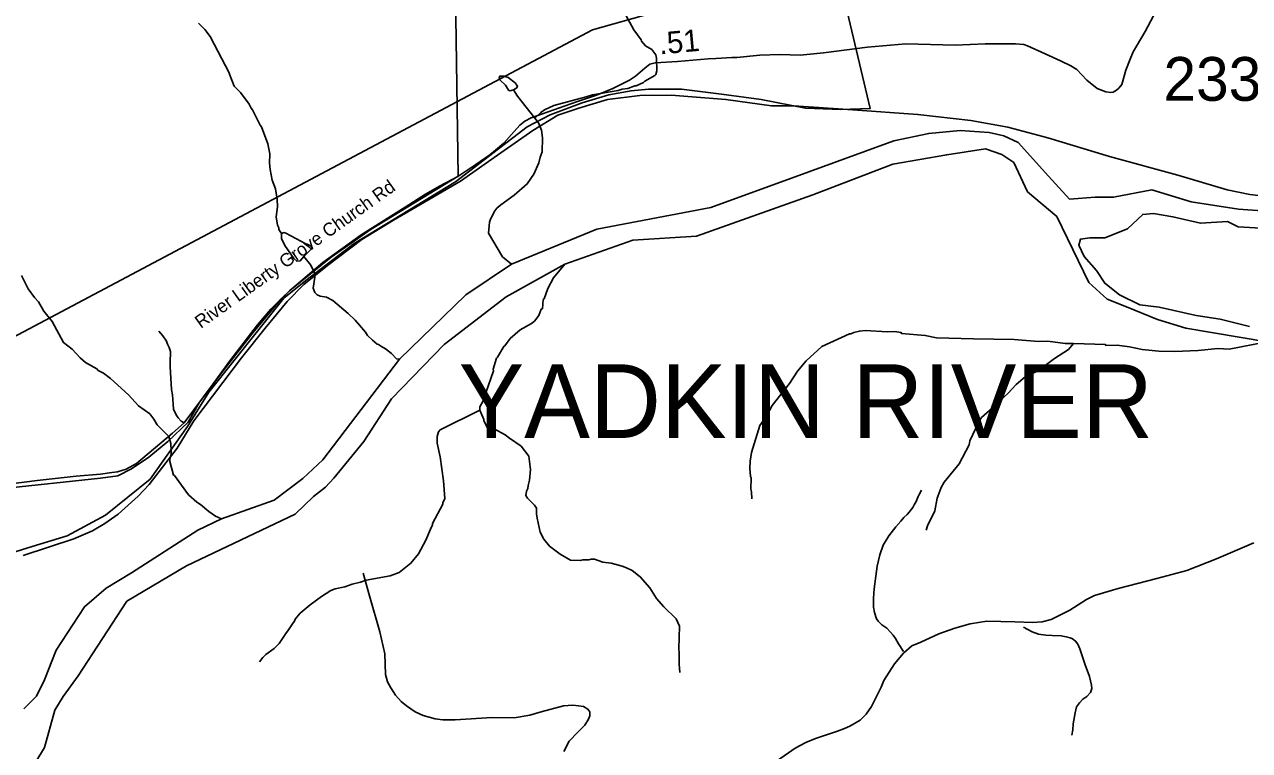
# Model space of a CAD drawing. Extents: x 1248089 to 1457196, y 820910 to 988753.
# Drawn here: x 1380303 to 1387294, y 888859 to 893002 of the extents above; entities that cross this region are included whole.
import ezdxf

# ---------------------------------------------------------------- set-up
doc = ezdxf.new("R2010")
doc.units = 0
for name, color, linetype in [('Exist Boundary Political City Limit New', 7, 'Continuous'), ('Exist Hydrographic Island Shore', 7, 'Continuous'), ('Exist Hydrographic Misc Water Feature', 7, 'Continuous'), ('Exist Hydrographic River Shore', 7, 'Continuous'), ('Exist Hydrographic River Shore Label', 7, 'Continuous'), ('Exist Railroad Mainline', 7, 'Continuous'), ('Exist Road Non-System Type 51', 7, 'Continuous'), ('Exist Road Secondary Type 51 Attributed', 7, 'Continuous'), ('Exist Road Secondary Type 51 Label', 7, 'Continuous'), ('Exist Utilities Electrical Transmission Line', 7, 'Continuous'), ('Map Preparation Boundary City Limit Buffer Line', 7, 'Continuous'), ('Prop GRAU CAT1 Cell', 7, 'Continuous'), ('Prop Lane Lines', 7, 'Continuous')]:
    doc.layers.add(name, color=color, linetype=linetype)

msp = doc.modelspace()

# ---------------------------------------------------------------- linework, layer by layer
at = {"layer": 'Exist Boundary Political City Limit New'}
for points in [[(1380167.8, 890352.1), (1380736.8, 890413), (1380835.1, 890427.3), (1380914.2, 890466.9), (1381011.6, 890533.8), (1381121.1, 890622.1), (1381236.8, 890731.8), (1381300.8, 890845.8), (1381435.4, 891023), (1381604.5, 891240.6), (1381766.6, 891436.3), (1381816.3, 891484.4), (1382053.4, 891673.3), (1382280.3, 891833.1), (1382778.2, 892136.6), (1382758.2, 893432.8), (1382740.2, 895333.7), (1382752.5, 895446.1)], [(1384492, 895212.5), (1385129.9, 892523), (1384961.1, 892516.6), (1384760.2, 892525.1), (1384506.4, 892574.4), (1384281.4, 892604.3), (1384052, 892633), (1383864.5, 892632.1), (1383764.1, 892623.5), (1383636.7, 892601), (1383486.1, 892555.4), (1383303.5, 892486.9), (1383171.2, 892418.3), (1382762.4, 892104.7), (1382184.3, 891751.5), (1381907.7, 891540.3), (1381783, 891440.5), (1381354.9, 890903), (1381232.7, 890708.3), (1381020.1, 890407.5), (1380765.8, 890202.3), (1380546.7, 890083.5), (1380345.9, 890022.6), (1379741.8, 889834.5)]]:
    msp.add_lwpolyline(points, dxfattribs=at)
at = {"layer": 'Exist Hydrographic Island Shore'}
msp.add_lwpolyline([(1387294.1, 891278.2), (1387127.2, 891320), (1386989.9, 891340.9), (1386777.8, 891387.8), (1386668.3, 891401.8), (1386552.8, 891459.1), (1386467.6, 891525.2), (1386420.7, 891598.2), (1386351.2, 891678.3), (1386319.9, 891742.6), (1386328.6, 891777.4), (1386382.5, 891784.4), (1386467.6, 891784.4), (1386598, 891834.8), (1386684.9, 891918.3), (1386745.8, 891923.5), (1386857, 891904.4), (1387013.5, 891867.9), (1387168.2, 891876.6), (1387229, 891847), (1387358.2, 891840)], dxfattribs=at)
at = {"layer": 'Exist Hydrographic Misc Water Feature'}
for points in [[(1383711.7, 893096.8), (1383781, 892971.4), (1383821.8, 892914.5), (1383823.6, 892906.5), (1383847, 892880), (1383882.6, 892859.3), (1383906, 892828.7), (1383909.4, 892808.7), (1383911.9, 892736.7), (1383905.4, 892716.9), (1383899.4, 892711), (1383842.6, 892678.2), (1383834.5, 892670.4), (1383794, 892651.4), (1383786, 892651.6), (1383745.7, 892636.4), (1383713.6, 892633.1), (1383690.2, 892625.5), (1383545.1, 892599.6), (1383508.7, 892589.6), (1383323.6, 892539.8), (1383271, 892515), (1383248.7, 892499.4), (1383215.1, 892467.3)], [(1381295.5, 893009.9), (1381332.7, 892973.1), (1381361.8, 892932.4), (1381473.2, 892722.1), (1381472.2, 892717.7), (1381499.6, 892649.7), (1381534.9, 892612.8), (1381585.4, 892547.7), (1381596.9, 892523.5), (1381604.8, 892515.3), (1381646.8, 892426.5), (1381656, 892417.4), (1381690.7, 892320.3), (1381703.4, 892264.3), (1381701, 892211.1), (1381705.4, 892173.3), (1381716, 892113.1), (1381735, 892064.7), (1381745.6, 892004.6), (1381746.7, 891960.6), (1381739.5, 891904.8), (1381746.5, 891856.6), (1381754.1, 891840.5), (1381754, 891832.5), (1381769.3, 891808.2)], [(1383093.4, 892628.8), (1383073.3, 892623.3), (1383065.4, 892627.5), (1383048, 892655.8), (1383014.7, 892686.5), (1383010.9, 892694.6), (1383015.2, 892706.5), (1383039.2, 892706), (1383063, 892699.4), (1383102.4, 892668.6), (1383116, 892650.3), (1383111.7, 892640.4), (1383093.4, 892628.8)], [(1383093.4, 892628.8), (1383116.7, 892592.3), (1383215.1, 892467.3)], [(1383215.1, 892467.3), (1383235.4, 892439.9), (1383252.6, 892399.5), (1383259.5, 892355.4), (1383257.8, 892275.4), (1383245.2, 892243.7), (1383238.4, 892212), (1383210.4, 892148), (1383172.4, 892091.8), (1383096.4, 892027.1), (1383021.3, 891972.8), (1382998.8, 891953.4), (1382986.5, 891937.6), (1382961.4, 891890.2), (1382957.1, 891874.3), (1382951.6, 891810.4), (1383029.8, 891676), (1383082, 891634.7)], [(1381769.3, 891808.2), (1381768.8, 891780.2), (1381787.9, 891739.8), (1381840.3, 891666.7), (1381856, 891650.3), (1381876.1, 891653.9), (1381896.4, 891677.3)], [(1381896.4, 891677.3), (1381939.5, 891720.5), (1381943.6, 891728.4), (1381937.9, 891736.6), (1381916.1, 891749), (1381908.2, 891749.2), (1381793.4, 891811.6), (1381785.5, 891813.9), (1381769.3, 891808.2)], [(1381896.4, 891677.3), (1381937.5, 891628.6), (1381956.6, 891588.2), (1381960, 891560.1), (1381950.6, 891496.3), (1381960.1, 891472.1), (1381973.9, 891459.8), (1381989.7, 891451.5), (1382025.5, 891446.7), (1382062.8, 891427.1), (1382150.6, 891352.1), (1382190.4, 891314.5), (1382214.1, 891286.7), (1382249.3, 891246), (1382260.8, 891227.7), (1382288.2, 891201.1), (1382315.8, 891178.5), (1382323.7, 891176.4), (1382339.5, 891164), (1382363.2, 891151.4), (1382396.6, 891124.8), (1382425.9, 891094.1), (1382443.2, 891091.3)], [(1382902.1, 890800.4), (1382902.1, 890820.1), (1382931.3, 890875.5), (1382935.9, 890899.4), (1382978.6, 891026.3), (1382977.4, 891035.1), (1382996.2, 891097.9), (1383002.2, 891103), (1383037.7, 891164.9), (1383043.7, 891168.8), (1383074.7, 891210.2), (1383131.7, 891258.9), (1383196.5, 891295.4), (1383212.8, 891309), (1383237.5, 891340.5), (1383252.3, 891378.1), (1383258.4, 891379.9), (1383263.5, 891431.8), (1383268.3, 891436.8), (1383288.8, 891495.2), (1383322.2, 891556.4), (1383386.3, 891635)], [(1380286.2, 891569.4), (1380324.5, 891492.6), (1380359.5, 891443.8), (1380383, 891419.3), (1380413.3, 891365.7), (1380460.6, 891307.7), (1380525.9, 891186.4), (1380575.1, 891149.3), (1380620, 891100.3), (1380651.5, 891073.6), (1380714.6, 891036.3), (1380722.5, 891028.1), (1380754.1, 891011.5), (1380793.5, 890982.5), (1380895.5, 890888.3), (1380953.2, 890826.3), (1381017.1, 890779.7), (1381040.5, 890749.3), (1381059.7, 890716.9), (1381126.4, 890651.4), (1381137.4, 890611.2), (1381140.6, 890571.2), (1381140.1, 890547.2), (1381131.5, 890523.4), (1381131.2, 890507.4), (1381153.5, 890431), (1381158.2, 890428.2), (1381239, 890317.2), (1381286.2, 890276.1), (1381307.9, 890263.6), (1381355, 890222.6), (1381392.9, 890196.2), (1381426.5, 890180.6)], [(1384452.9, 890294.3), (1384451.8, 890334.3), (1384448.1, 890350.4), (1384449.4, 890414.2), (1384445.6, 890422.3), (1384442.7, 890470.4), (1384443.6, 890510.3), (1384452.6, 890560.1), (1384500, 890713), (1384537.1, 890766.1), (1384570.5, 890827.3), (1384669.3, 890953.1), (1384714.8, 891024.1), (1384764.1, 891082.9), (1384853.8, 891164.9), (1385011.4, 891237.3), (1385019.4, 891237.2), (1385035.6, 891244.8), (1385067.8, 891252.1), (1385099.9, 891255.4), (1385227.7, 891248.6), (1385267.7, 891249.7), (1385305.6, 891244.9), (1385307.5, 891238.9), (1385443.2, 891227.9), (1385507, 891214.5), (1385718.8, 891207.8), (1385950.8, 891204.7), (1386090.6, 891193.6), (1386142.7, 891194.5), (1386242.3, 891182.3), (1386290.4, 891181.3)], [(1385449.1, 890116.4), (1385455.6, 890140.3), (1385497.6, 890227.2), (1385511.1, 890298.9), (1385534.5, 890360.4), (1385551.1, 890390), (1385637.4, 890495.2), (1385693.7, 890602.7), (1385698.2, 890626.6), (1385731.7, 890697.8), (1385738.2, 890717.6), (1385765.2, 890759), (1385854.8, 890837.1), (1385867.2, 890852.7), (1385916.2, 890897.7), (1385963.2, 890946.9), (1386014.2, 890991.4), (1386087, 891025.8), (1386180.5, 891095.6), (1386261.6, 891147.8), (1386290.4, 891181.3)], [(1386290.4, 891181.3), (1386472.2, 891175.2), (1386474.1, 891169.1), (1386538.1, 891171.7), (1386610, 891162.2), (1386682.1, 891147.2), (1386777.5, 891138.5), (1386865.5, 891136.5), (1387001.5, 891141.6), (1387113.8, 891153), (1387177.8, 891149.7), (1387393.7, 891191.1)], [(1381644.4, 889364.8), (1381663, 889390.4), (1381679.3, 889406), (1381728.1, 889440.9), (1381756.7, 889470.3), (1381798.1, 889533.3), (1381806.2, 889541.1), (1381835.3, 889588.5), (1381843.4, 889596.3), (1381847.7, 889608.2), (1381876.4, 889643.6), (1381933.6, 889690.2), (1381998.3, 889737.1), (1382051.3, 889771.6), (1382075.6, 889781), (1382131.7, 889793.8), (1382172.1, 889808.9), (1382220.3, 889819.8), (1382252.6, 889831.1), (1382389.2, 889856.1), (1382441.6, 889874.9), (1382508, 889927.6), (1382551.9, 889980.5), (1382593.6, 890059.4), (1382618.9, 890122.9), (1382631.5, 890146.5), (1382631.7, 890154.5), (1382690.1, 890265.2), (1382690.3, 890273.2), (1382700.8, 890297), (1382694.9, 890397.2), (1382675.1, 890534.6), (1382657.8, 890612.3), (1382657.4, 890651.6), (1382665.5, 890678), (1382675.3, 890689.2), (1382902.1, 890800.4)], [(1384043.3, 889303.9), (1384038.4, 889352), (1384039.7, 889415.9), (1384036.3, 889440), (1384041.1, 889567.8), (1384022, 889610.2), (1383951.8, 889678.7), (1383910.5, 889726.6), (1383871.8, 889787.4), (1383817.2, 889850.6), (1383769.9, 889885.6), (1383738.3, 889902.3), (1383714.4, 889910.8), (1383650.9, 889928.2), (1383603, 889933.3), (1383555.3, 889950.3), (1383537.4, 889950.7), (1383523.2, 889947), (1383489.3, 889947.8), (1383475.1, 889944.1), (1383419.2, 889945.3), (1383359.9, 889978.6), (1383299.6, 890024.7), (1383265.8, 890064.6), (1383246.6, 890105), (1383228.4, 890185.4), (1383225, 890209.4), (1383225.6, 890241.4), (1383214, 890259.6), (1383172.9, 890298.5), (1383163.3, 890314.7), (1383167.8, 890338.6), (1383176.1, 890354.4), (1383176.4, 890370.4), (1383185.1, 890402.1), (1383190.4, 890462), (1383180.1, 890538.2), (1383137.3, 890595.1), (1383070.3, 890640.5), (1383046.7, 890661), (1382983.4, 890694.4), (1382945.6, 890699.3), (1382924.4, 890739.8), (1382924.6, 890747.7), (1382902.1, 890800.4)]]:
    msp.add_lwpolyline(points, dxfattribs=at)
at = {"layer": 'Exist Hydrographic River Shore'}
for points in [[(1380298.2, 889096.7), (1380371.2, 889169.8), (1380416.4, 889262), (1380484.2, 889430.7), (1380645.8, 889679.5), (1380769.3, 889785.6), (1380913.3, 889872.2), (1381291.7, 890116.7), (1381426.5, 890180.6), (1381727.4, 890286.7), (1381890.8, 890410.2), (1382005.6, 890518), (1382443.2, 891091.3), (1382821.7, 891459.5), (1383082, 891634.7), (1383568.8, 891833), (1384220, 891956.6), (1384779.5, 892161.6), (1385264, 892337.7), (1385463.6, 892380.5), (1385642.6, 892396.2), (1385807.4, 892385.7), (1385891.2, 892366.6), (1385973.5, 892327.8), (1386146.4, 892137), (1386267.3, 892005.3)], [(1380317.9, 888713.3), (1380416.1, 888875.6), (1380475.5, 889089.8), (1380524.2, 889168), (1380609.3, 889284.6), (1380887.2, 889710.4), (1381227.4, 889913.2), (1381847.5, 890206.8), (1381951.7, 890307.6), (1382021.2, 890361.5), (1382068.1, 890413.7), (1382238.5, 890622.4), (1382396.3, 890865.2), (1382698.3, 891175.9), (1383051.3, 891446.8), (1383386.3, 891635), (1383773.9, 891770.4), (1384138.1, 891794.5), (1384802.2, 892030), (1385258.5, 892204.8), (1385566.1, 892258.8), (1385787.5, 892292.3), (1385880.8, 892260.5), (1385949.1, 892214), (1386027.4, 892047)], [(1386930.2, 891269.2), (1386769.7, 891318.3), (1386591.3, 891391), (1386481.1, 891434.8), (1386376.8, 891530.3), (1386194.3, 891906.1), (1386027.4, 892047)], [(1388285.9, 891754.4), (1388168.2, 891697.7), (1387920.8, 891744), (1387737.9, 891843.5), (1387513.6, 891906.1), (1387393.7, 891937.4), (1387232, 891947.8), (1386960.9, 891989.6), (1386736.6, 892057.4), (1386517.6, 892015.7), (1386413.3, 892015.7), (1386267.3, 892005.3)], [(1388392.5, 891706.4), (1388327.4, 891617.7), (1388215.7, 891504.9), (1388070, 891282.7), (1387968.3, 891209.1), (1387851, 891178.7), (1387393.7, 891191.1), (1386930.2, 891269.2)]]:
    msp.add_lwpolyline(points, dxfattribs=at)
at = {"layer": 'Exist Railroad Mainline'}
for points in [[(1385029.7, 892515.6), (1385401, 892487.3), (1385702.7, 892454.2), (1385915, 892416.6), (1386142.8, 892354.6), (1386494.4, 892248.4), (1386884.9, 892142.6), (1387165.8, 892058.5), (1387296.2, 892031.9), (1387411.2, 892018.7), (1387552.8, 892016.4), (1387671.3, 892031.9), (1387773, 892065.1), (1387912.4, 892122.6), (1388007.4, 892189), (1388115.8, 892277.6), (1388193.2, 892372.7), (1388301.6, 892540.9), (1388356.2, 892674.7), (1388424.7, 892880.6), (1388533.1, 893228), (1388576.4, 893444.4)], [(1380294.5, 889971.2), (1380584.2, 890066.4), (1380690.4, 890112.8), (1380761.1, 890154.9), (1380836.3, 890208), (1380950.6, 890311.2), (1381014.8, 890377.6), (1381090, 890475), (1381174, 890583.4), (1381269.1, 890740.6), (1381540.5, 891100.2), (1381675.4, 891268.5), (1381801.1, 891420.2), (1381896.2, 891517.5), (1382031.1, 891626), (1382227.9, 891774.3), (1382409.2, 891885), (1382791.1, 892107.4), (1383021, 892268.9), (1383204.6, 892397.3), (1383346.1, 892483.6), (1383466.9, 892524.9), (1383630.6, 892573.5), (1383814.1, 892595.7), (1383993.3, 892597.9), (1384305.1, 892573.5), (1384565.4, 892538.2), (1384694.2, 892537.3)], [(1384694.2, 892537.3), (1385029.7, 892515.6)]]:
    msp.add_lwpolyline(points, dxfattribs=at)
at = {"layer": 'Exist Road Non-System Type 51'}
for points in [[(1381068.5, 891251), (1381091.3, 891226.1), (1381113, 891195.5), (1381118.6, 891177.4), (1381128.8, 891158.7), (1381135.6, 891134.9), (1381134.5, 891073.9), (1381134, 891047.9), (1381141.1, 890918.5), (1381146.5, 890888.4), (1381151.8, 890835), (1381152.9, 890806.1), (1381168.3, 890775.2), (1381179.2, 890756.7), (1381195.9, 890738.8), (1381213.8, 890728.3)], [(1385422.5, 890344), (1385406, 890316.4), (1385403.8, 890308.4), (1385391.2, 890280.6), (1385380.8, 890260.8), (1385372.5, 890245), (1385352, 890219.4), (1385339.7, 890205.6), (1385321.3, 890188), (1385304.9, 890168.3), (1385276.2, 890134.9), (1385235, 890083.7), (1385203.9, 890030.2), (1385184.8, 889974.8), (1385169.5, 889911.1), (1385162.3, 889853.2), (1385152.6, 889781.3), (1385147.6, 889727.4), (1385148.5, 889677.3), (1385153.9, 889647.2), (1385165.2, 889611), (1385174.9, 889596.8), (1385196.5, 889576.1), (1385224.2, 889557.6), (1385245.7, 889535.1), (1385259.4, 889516.8), (1385272.8, 889498.5), (1385290.2, 889468.2), (1385319.4, 889423.6)], [(1383380.6, 888853.8), (1383411.1, 888912.8), (1383459.7, 888963), (1383500.8, 889002.9), (1383520.6, 889038.3), (1383528.2, 889057.5), (1383528.2, 889079.7), (1383518.3, 889094.5), (1383492.5, 889110.7), (1383465.1, 889113.7), (1383431.6, 889118.1), (1383378.3, 889113.7), (1383250.5, 889079.7), (1383186.6, 889060.5), (1383096.9, 889045.7), (1382972.1, 889047.2), (1382761.4, 889033.9), (1382689.8, 889033.9), (1382645.7, 889039.8), (1382577.2, 889059), (1382533.1, 889079.7), (1382482.9, 889113.7), (1382452.5, 889138.8), (1382420.5, 889174.2), (1382393.1, 889217), (1382374.9, 889251), (1382362.7, 889292.3), (1382358.9, 889410.4), (1382331.5, 889536), (1382270.7, 889741.2), (1382234.9, 889871.1)], [(1386004.8, 889563.5), (1386054.3, 889536.4), (1386090.1, 889523.7), (1386132, 889516.7), (1386168, 889515.9), (1386219.9, 889512.9), (1386247.9, 889508.3), (1386269.8, 889501.9), (1386283.6, 889495.6), (1386301.2, 889483.2), (1386314.8, 889465), (1386326.3, 889438.7), (1386356.5, 889348.1), (1386381.2, 889281.5), (1386392.2, 889231.3), (1386393.8, 889213.2), (1386387.3, 889189.3), (1386364.7, 889167.8), (1386342.4, 889152.2), (1386323.9, 889130.6), (1386307.5, 889108.9), (1386298.8, 889075), (1386287.5, 889011.2), (1386284.8, 888977.3), (1386280.2, 888947.3)]]:
    msp.add_lwpolyline(points, dxfattribs=at)
at = {"layer": 'Exist Road Secondary Type 51 Attributed'}
for points in [[(1384863.5, 892839.5), (1385112.9, 892871.5), (1385332, 892891.8), (1385614.6, 892884.3), (1385785.7, 892890.9), (1385958.8, 892890.9), (1386006.5, 892887), (1386026.9, 892880.4), (1386127.7, 892834.1), (1386215.7, 892794.4), (1386274.3, 892766.6), (1386308.3, 892744.2), (1386365.6, 892684.7), (1386425.5, 892637.1), (1386474.6, 892617.2), (1386501.9, 892613.3), (1386516.8, 892615.9), (1386534.6, 892626.5), (1386548.2, 892638.4), (1386564.5, 892659.5), (1386589.1, 892741.5), (1386613.6, 892803.7), (1386630.6, 892844.7), (1386698.8, 892962.3), (1386794.2, 893142.2)], [(1382775.4, 892134.7), (1382878, 892203.3), (1382957.7, 892257.6), (1382991.1, 892284.1), (1383038.8, 892325), (1383097.4, 892391.1), (1383128.8, 892426.8), (1383158.8, 892450.6), (1383194.2, 892469.1), (1383452.5, 892560.4), (1383566.9, 892598.7), (1383659.6, 892637.1), (1383755, 892683.3), (1383790.5, 892707.1), (1383842.2, 892752.1), (1383872.2, 892774.6), (1383902.2, 892782.5), (1384029.6, 892790.5), (1384205.4, 892806.3), (1384248, 892808.4), (1384339, 892812.9), (1384367.6, 892812.9), (1384498.5, 892826), (1384614.8, 892831.1), (1384729.5, 892826), (1384863.5, 892839.5)], [(1380211.6, 890378.5), (1380375.1, 890399.7), (1380598, 890424.8), (1380737, 890436.7), (1380801, 890444.6), (1380833.7, 890448.6), (1380882.9, 890463.8), (1380940.9, 890496.8), (1381147.9, 890669.4), (1381213.8, 890728.3), (1381378.9, 890951.1), (1381473.6, 891082.8), (1381631.7, 891288.3), (1381708, 891376.9), (1381815.7, 891482.7), (1382005.8, 891644), (1382223.9, 891801.4), (1382475.3, 891958.7), (1382591.1, 892032.8), (1382675.6, 892080.4), (1382775.4, 892134.7)], [(1385207.9, 889257.7), (1385268.2, 889354.2), (1385319, 889413.9), (1385367.7, 889456), (1385418.6, 889478.1), (1385520.3, 889524.6), (1385613.2, 889557.8), (1385699.4, 889582.1), (1385794.5, 889597.6), (1385953.8, 889593.2), (1386055.5, 889588.8), (1386110.8, 889593.2), (1386161.6, 889606.5), (1386267.8, 889659.6), (1386362.9, 889721.6), (1386409.3, 889743.7), (1386544.2, 889783.5), (1386764.7, 889840.6), (1386937.2, 889887.1), (1387105.2, 889953.5), (1387318.8, 890043.4)], [(1384600, 888802), (1384701.5, 888872), (1384761.7, 888904.4), (1384817, 888927.7), (1384885.2, 888950.4), (1384941.7, 888969.3), (1384981.8, 888985.2), (1385013.7, 888997.1), (1385071.2, 889032.5), (1385106.5, 889065.7), (1385137.5, 889110), (1385157.6, 889152.8), (1385191.2, 889220), (1385207.9, 889257.7)]]:
    msp.add_lwpolyline(points, dxfattribs=at)
at = {"layer": 'Exist Utilities Electrical Transmission Line'}
msp.add_lwpolyline([(1377934, 890316.5), (1379306.3, 890723.1), (1383543.7, 892970.6), (1384248, 893170.2)], dxfattribs=at)
at = {"layer": 'Map Preparation Boundary City Limit Buffer Line'}
for points in [[(1380167.8, 890352.1), (1380736.8, 890413), (1380835.1, 890427.3), (1380914.2, 890466.9), (1381011.6, 890533.8), (1381121.1, 890622.1), (1381236.8, 890731.8), (1381300.8, 890845.8), (1381435.4, 891023), (1381604.5, 891240.6), (1381766.6, 891436.3), (1381816.3, 891484.4), (1382053.4, 891673.3), (1382280.3, 891833.1), (1382778.2, 892136.6), (1382758.2, 893432.8), (1382740.2, 895333.7), (1382752.5, 895446.1)], [(1384492, 895212.5), (1385129.9, 892523), (1384961.1, 892516.6), (1384760.2, 892525.1), (1384506.4, 892574.4), (1384281.4, 892604.3), (1384052, 892633), (1383864.5, 892632.1), (1383764.1, 892623.5), (1383636.7, 892601), (1383486.1, 892555.4), (1383303.5, 892486.9), (1383171.2, 892418.3), (1382762.4, 892104.7), (1382184.3, 891751.5), (1381907.7, 891540.3), (1381783, 891440.5), (1381354.9, 890903), (1381232.7, 890708.3), (1381020.1, 890407.5), (1380765.8, 890202.3), (1380546.7, 890083.5), (1380345.9, 890022.6), (1379741.8, 889834.5)]]:
    msp.add_lwpolyline(points, dxfattribs=at)

# ---------------------------------------------------------------- texts
at = {"layer": 'Exist Hydrographic River Shore Label'}
msp.add_text('YADKIN RIVER', height=420, dxfattribs=at).set_placement((1382780.1, 890642.8))
at = {"layer": 'Exist Road Secondary Type 51 Label'}
msp.add_text('River Liberty Grove Church Rd', height=75, rotation=35.44017, dxfattribs=at).set_placement((1381308.8, 891264.3))
at = {"layer": 'Prop GRAU CAT1 Cell'}
msp.add_text('.51', height=125, rotation=5.15731, dxfattribs=at).set_placement((1383928.6, 892830.7))
at = {"layer": 'Prop Lane Lines'}
msp.add_text('2333', height=250, dxfattribs=at).set_placement((1386803.2, 892566.1))

doc.saveas('drawing.dxf')
